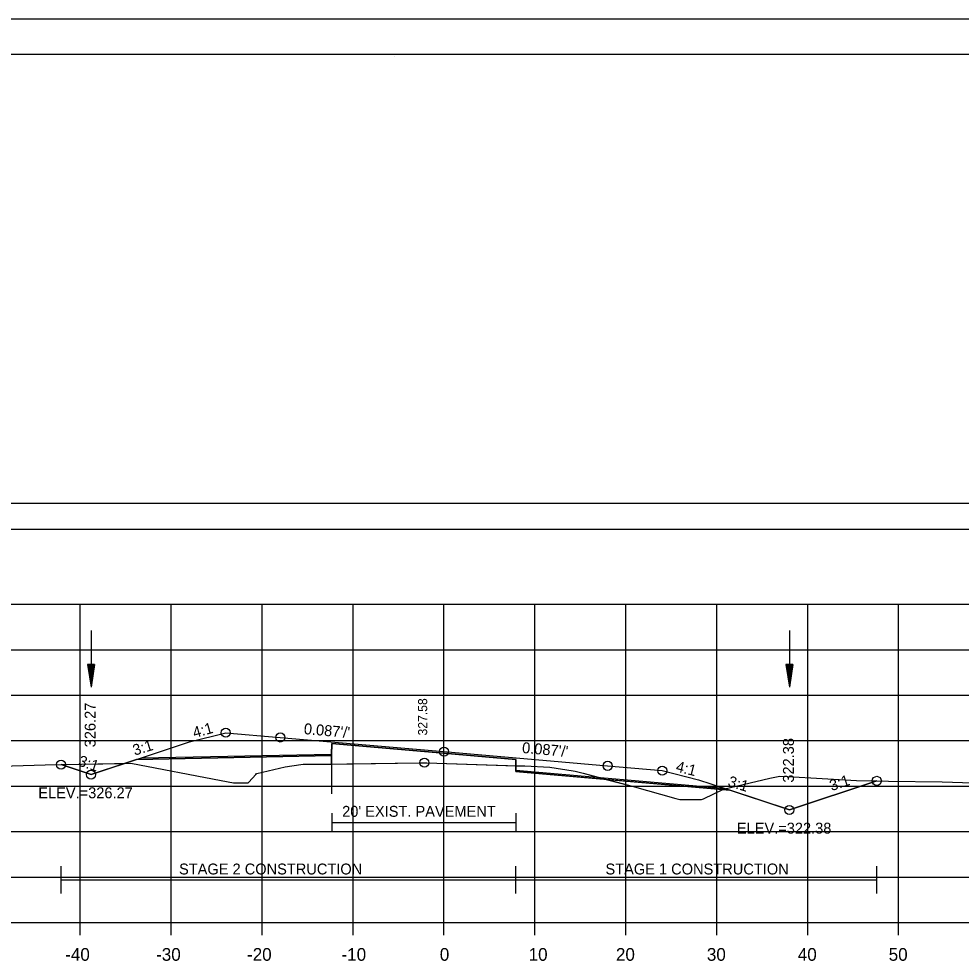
# Model space of a CAD drawing. Extents: x 1376273 to 1384221, y 378927 to 384592.
# Drawn here: x 1380144.9 to 1380248.5, y 383635 to 383738.6 of the extents above; entities that cross this region are included whole.
import ezdxf

# ---------------------------------------------------------------- set-up
doc = ezdxf.new("R2010")
doc.units = 0
for name, color, linetype in [('R_Alt Surface', 7, 'Continuous'), ('R_Axis', 7, 'Continuous'), ('R_Axis Annot', 7, 'Continuous'), ('R_Border', 7, 'Continuous'), ('R_Border Notes', 7, 'Continuous'), ('R_Contours', 7, 'Continuous'), ('R_Dimension', 7, 'Continuous'), ('R_Exist Surface', 7, 'Continuous'), ('R_Fin Surface', 7, 'Continuous'), ('R_Grid', 7, 'Continuous'), ('R_No Plot', 7, 'Continuous'), ('R_Water', 7, 'Continuous'), ('R_Xsect Elev', 7, 'Continuous'), ('R_Xsect Slope', 7, 'Continuous'), ('T_Detection Zones', 7, 'Continuous')]:
    doc.layers.add(name, color=color, linetype=linetype)

msp = doc.modelspace()

# ---------------------------------------------------------------- linework, layer by layer
at = {"layer": 'R_Alt Surface'}
for points in [[(1380158.37, 383657.34), (1380179.3, 383657.76), (1380179.31, 383658.92), (1380191.66, 383657.85), (1380199.55, 383657.17), (1380199.56, 383656), (1380222.41, 383654.02)], [(1380179.31, 383651.25), (1380179.31, 383649.25)], [(1380199.55, 383651.25), (1380199.55, 383649.25)], [(1380179.31, 383650.25), (1380199.55, 383650.25)]]:
    msp.add_lwpolyline(points, dxfattribs=at)
at = {"layer": 'R_Axis'}
for p, q in [((1380041.66, 383639.23), (1380341.66, 383639.23)), ((1380151.66, 383637.83), (1380151.66, 383639.23)), ((1380161.66, 383637.83), (1380161.66, 383639.23)), ((1380171.66, 383637.83), (1380171.66, 383639.23)), ((1380181.66, 383637.83), (1380181.66, 383639.23)), ((1380191.66, 383637.83), (1380191.66, 383639.23)), ((1380201.66, 383637.83), (1380201.66, 383639.23)), ((1380211.66, 383637.83), (1380211.66, 383639.23)), ((1380221.66, 383637.83), (1380221.66, 383639.23)), ((1380231.66, 383637.83), (1380231.66, 383639.23)), ((1380241.66, 383637.83), (1380241.66, 383639.23))]:
    msp.add_line(p, q, dxfattribs=at)
at = {"layer": 'R_Axis Annot'}
msp.add_lwpolyline([(1380040.77, 383682.47), (1380342.57, 383682.47), (1380342.57, 383685.29), (1380040.77, 383685.29)], close=True, dxfattribs=at)
at = {"layer": 'R_Border'}
for p, q in [((1380033.66, 383734.69), (1380349.84, 383734.69)), ((1380186.18, 383734.43), (1380186.18, 383734.43)), ((1380186.18, 383734.43), (1380186.18, 383734.43))]:
    msp.add_line(p, q, dxfattribs=at)
at = {"layer": 'R_Contours'}
for p, q in [((1380157.83, 383657.16), (1380156.52, 383656.73)), ((1380179.3, 383657.59), (1380157.83, 383657.16)), ((1380179.3, 383657.59), (1380179.3, 383653.37)), ((1380179.3, 383657.59), (1380179.3, 383656.66)), ((1380179.3, 383656.66), (1380179.3, 383657.59)), ((1380199.56, 383656.48), (1380199.55, 383657.17))]:
    msp.add_line(p, q, dxfattribs=at)
for points in [[(1380199.55, 383657.17), (1380191.66, 383657.85), (1380179.31, 383658.92), (1380179.3, 383657.59)], [(1380156.52, 383656.73), (1380157.22, 383656.74), (1380167.17, 383654.86), (1380168.5, 383654.61), (1380170.07, 383654.61), (1380170.12, 383654.61), (1380170.18, 383654.65), (1380170.95, 383655.51), (1380171.05, 383655.61), (1380171.09, 383655.62), (1380174.2, 383656.37), (1380175.91, 383656.61), (1380176.19, 383656.65), (1380176.39, 383656.65), (1380178.31, 383656.64), (1380179.3, 383656.66)], [(1380179.3, 383656.66), (1380188.95, 383656.8), (1380189.51, 383656.8), (1380189.78, 383656.79), (1380199.56, 383656.48)]]:
    msp.add_lwpolyline(points, dxfattribs=at)
for points in [[(1380199.56, 383656.48), (1380199.74, 383656.47), (1380200.55, 383656.45), (1380200.56, 383656.45), (1380203.29, 383656.32), (1380205.87, 383655.9), (1380206.07, 383655.86), (1380206.95, 383655.64), (1380209.48, 383654.97), (1380199.56, 383655.83)], [(1380209.48, 383654.97), (1380212.35, 383654.22), (1380217.15, 383652.88), (1380217.61, 383652.75), (1380219.87, 383652.75), (1380219.98, 383652.75), (1380220.21, 383652.85), (1380222.34, 383653.86)], [(1380222.34, 383653.86), (1380222.39, 383653.88), (1380227.49, 383655.11), (1380228.59, 383655.34), (1380229.49, 383655.3), (1380237.03, 383654.85), (1380239.26, 383654.81), (1380229.64, 383651.61), (1380223.09, 383653.79)]]:
    msp.add_lwpolyline(points, close=True, dxfattribs=at)
at = {"layer": 'R_Dimension'}
for p, q in [((1380149.54, 383642.42), (1380149.54, 383645.42)), ((1380199.55, 383642.42), (1380199.55, 383645.42)), ((1380239.26, 383642.42), (1380239.26, 383645.42)), ((1380149.54, 383643.92), (1380239.26, 383643.92))]:
    msp.add_line(p, q, dxfattribs=at)
at = {"layer": 'R_Exist Surface'}
msp.add_lwpolyline([(1380141.71, 383656.39), (1380147.8, 383656.58), (1380151.81, 383656.63), (1380157.22, 383656.74), (1380167.17, 383654.86), (1380168.5, 383654.61), (1380170.07, 383654.61), (1380170.12, 383654.61), (1380170.18, 383654.65), (1380170.95, 383655.51), (1380171.05, 383655.61), (1380171.09, 383655.62), (1380174.2, 383656.37), (1380175.91, 383656.61), (1380176.19, 383656.65), (1380176.39, 383656.65), (1380178.31, 383656.64), (1380188.95, 383656.8), (1380189.51, 383656.8), (1380189.78, 383656.79), (1380199.74, 383656.47), (1380200.55, 383656.45), (1380200.56, 383656.45), (1380203.29, 383656.32), (1380205.87, 383655.9), (1380206.07, 383655.86), (1380206.95, 383655.64), (1380212.35, 383654.22), (1380217.15, 383652.88), (1380217.61, 383652.75), (1380219.87, 383652.75), (1380219.98, 383652.75), (1380220.21, 383652.85), (1380222.39, 383653.88), (1380227.49, 383655.11), (1380228.59, 383655.34), (1380229.49, 383655.3), (1380237.03, 383654.85), (1380240.55, 383654.79), (1380246.46, 383654.69), (1380258.81, 383654.29)], dxfattribs=at)
at = {"layer": 'R_Fin Surface'}
msp.add_lwpolyline([(1380149.54, 383656.6), (1380152.84, 383655.5), (1380158.73, 383657.46), (1380163.66, 383659.1), (1380167.66, 383660.1), (1380173.66, 383659.58), (1380191.66, 383658.02), (1380209.66, 383656.46), (1380215.66, 383655.94), (1380219.66, 383654.94), (1380222.35, 383654.04), (1380229.64, 383651.61), (1380239.26, 383654.81)], dxfattribs=at)
at = {"layer": 'R_Grid'}
for p, q in [((1380041.66, 383674.23), (1380341.66, 383674.23)), ((1380151.66, 383639.23), (1380151.66, 383674.23)), ((1380161.66, 383639.23), (1380161.66, 383674.23)), ((1380171.66, 383639.23), (1380171.66, 383674.23)), ((1380181.66, 383639.23), (1380181.66, 383674.23)), ((1380191.66, 383639.23), (1380191.66, 383674.23)), ((1380201.66, 383639.23), (1380201.66, 383674.23)), ((1380211.66, 383639.23), (1380211.66, 383674.23)), ((1380221.66, 383639.23), (1380221.66, 383674.23)), ((1380231.66, 383639.23), (1380231.66, 383674.23)), ((1380241.66, 383639.23), (1380241.66, 383674.23)), ((1380041.66, 383669.23), (1380341.66, 383669.23)), ((1380041.66, 383664.23), (1380341.66, 383664.23)), ((1380041.66, 383659.23), (1380341.66, 383659.23)), ((1380041.66, 383654.23), (1380341.66, 383654.23)), ((1380041.66, 383649.23), (1380341.66, 383649.23)), ((1380041.66, 383644.23), (1380341.66, 383644.23)), ((1380041.66, 383639.23), (1380341.66, 383639.23))]:
    msp.add_line(p, q, dxfattribs=at)
at = {"layer": 'R_No Plot'}
msp.add_line((1380021.26, 383738.58), (1380354.59, 383738.58), dxfattribs=at)
for points in [[(1380021.25, 383738.58), (1380354.59, 383738.58), (1380354.59, 383525.24), (1380021.25, 383525.24)], [(1380267.58, 383734.69), (1380267.58, 383724.81), (1380303.31, 383724.81), (1380303.31, 383721.89), (1380326.51, 383721.89), (1380326.51, 383697.55), (1380349.84, 383697.55), (1380349.84, 383529.23), (1380033.66, 383529.23), (1380033.66, 383734.69)]]:
    msp.add_lwpolyline(points, close=True, dxfattribs=at)
msp.add_lwpolyline([(1380157.83, 383657.16), (1380179.3, 383657.59), (1380179.31, 383658.92), (1380191.66, 383657.85), (1380199.55, 383657.17), (1380199.56, 383655.83), (1380223.09, 383653.79)], dxfattribs=at)
for centre in [(1380167.66, 383660.1), (1380173.66, 383659.58), (1380191.66, 383658.02), (1380149.54, 383656.6), (1380189.51, 383656.8), (1380152.84, 383655.5), (1380152.84, 383655.5), (1380209.66, 383656.46), (1380215.66, 383655.94), (1380239.26, 383654.81), (1380229.64, 383651.61), (1380229.64, 383651.61)]:
    msp.add_circle(centre, 0.5, dxfattribs=at)
at = {"layer": 'R_Water'}
for p, q in [((1380152.84, 383671.35), (1380152.84, 383665.1)), ((1380229.64, 383671.35), (1380229.64, 383665.1)), ((1380152.47, 383667.6), (1380152.84, 383665.1)), ((1380153.22, 383667.6), (1380152.47, 383667.6)), ((1380152.53, 383667.6), (1380152.84, 383665.52)), ((1380152.6, 383667.6), (1380152.84, 383665.95)), ((1380152.66, 383667.6), (1380152.84, 383666.37)), ((1380152.72, 383667.6), (1380152.84, 383666.79)), ((1380152.79, 383667.6), (1380152.84, 383667.21)), ((1380153.22, 383667.6), (1380152.84, 383665.1)), ((1380152.97, 383667.6), (1380152.84, 383666.79)), ((1380153.09, 383667.6), (1380152.84, 383665.95)), ((1380153.16, 383667.6), (1380152.84, 383665.52)), ((1380153.03, 383667.6), (1380152.84, 383666.37)), ((1380152.9, 383667.6), (1380152.84, 383667.21)), ((1380229.27, 383667.6), (1380229.64, 383665.1)), ((1380230.02, 383667.6), (1380229.27, 383667.6)), ((1380229.33, 383667.6), (1380229.64, 383665.52)), ((1380229.39, 383667.6), (1380229.64, 383665.95)), ((1380229.46, 383667.6), (1380229.64, 383666.37)), ((1380229.52, 383667.6), (1380229.64, 383666.79)), ((1380229.58, 383667.6), (1380229.64, 383667.21)), ((1380230.02, 383667.6), (1380229.64, 383665.1)), ((1380229.76, 383667.6), (1380229.64, 383666.79)), ((1380229.89, 383667.6), (1380229.64, 383665.95)), ((1380229.96, 383667.6), (1380229.64, 383665.52)), ((1380229.83, 383667.6), (1380229.64, 383666.37)), ((1380229.7, 383667.6), (1380229.64, 383667.21))]:
    msp.add_line(p, q, dxfattribs=at)
at = {"layer": 'T_Detection Zones'}
msp.add_lwpolyline([(1380149.54, 383656.6), (1380151.81, 383656.63), (1380156.52, 383656.73), (1380152.84, 383655.5)], close=True, dxfattribs=at)

# ---------------------------------------------------------------- texts
at = {"layer": 'R_Alt Surface'}
msp.add_text("20' EXIST. PAVEMENT", height=1.2, dxfattribs=at).set_placement((1380180.46, 383650.86))
at = {"layer": 'R_Axis Annot'}
for s, p in [('-40', (1380150, 383635.03)), ('-30', (1380160, 383635.03)), ('-20', (1380170, 383635.03)), ('-10', (1380180.39, 383635.03)), ('0', (1380191.2, 383635.03)), ('10', (1380200.97, 383635.03)), ('20', (1380210.57, 383635.03)), ('30', (1380220.57, 383635.03)), ('40', (1380230.57, 383635.03)), ('50', (1380240.57, 383635.03))]:
    msp.add_text(s, height=1.4, dxfattribs=at).set_placement(p)
at = {"layer": 'R_Border Notes'}
for s, p in [('ELEV.=326.27', (1380147.04, 383652.9)), ('ELEV.=322.38', (1380223.87, 383649.01))]:
    msp.add_text(s, height=1.2, dxfattribs=at).set_placement(p)
at = {"layer": 'R_Dimension'}
for s, p in [('STAGE 2 CONSTRUCTION', (1380162.52, 383644.52)), ('STAGE 1 CONSTRUCTION', (1380209.42, 383644.52))]:
    msp.add_text(s, height=1.2, dxfattribs=at).set_placement(p)
at = {"layer": 'R_Xsect Elev'}
for s, height, p in [('326.27', 1.2, (1380153.34, 383658.5)), ('327.58', 1, (1380189.81, 383659.8)), ('322.38', 1.2, (1380230.14, 383654.61))]:
    msp.add_text(s, height=height, rotation=90, dxfattribs=at).set_placement(p)
at = {"layer": 'R_Xsect Slope'}
for s, rotation, p in [('4:1', 15.5158, (1380164.21, 383659.51)), ("0.087'/'", 355.039, (1380176.21, 383659.96)), ('3:1', 17.2668, (1380157.64, 383657.57)), ("0.087'/'", 355.039, (1380200.21, 383657.88)), ('3:1', 341.5651, (1380151.35, 383656.52)), ('4:1', 345.9638, (1380217.08, 383655.86)), ('3:1', 342.8027, (1380222.8, 383654.25)), ('3:1', 18.4349, (1380234.29, 383653.68))]:
    msp.add_text(s, height=1.2, rotation=rotation, dxfattribs=at).set_placement(p)

doc.saveas('drawing.dxf')
